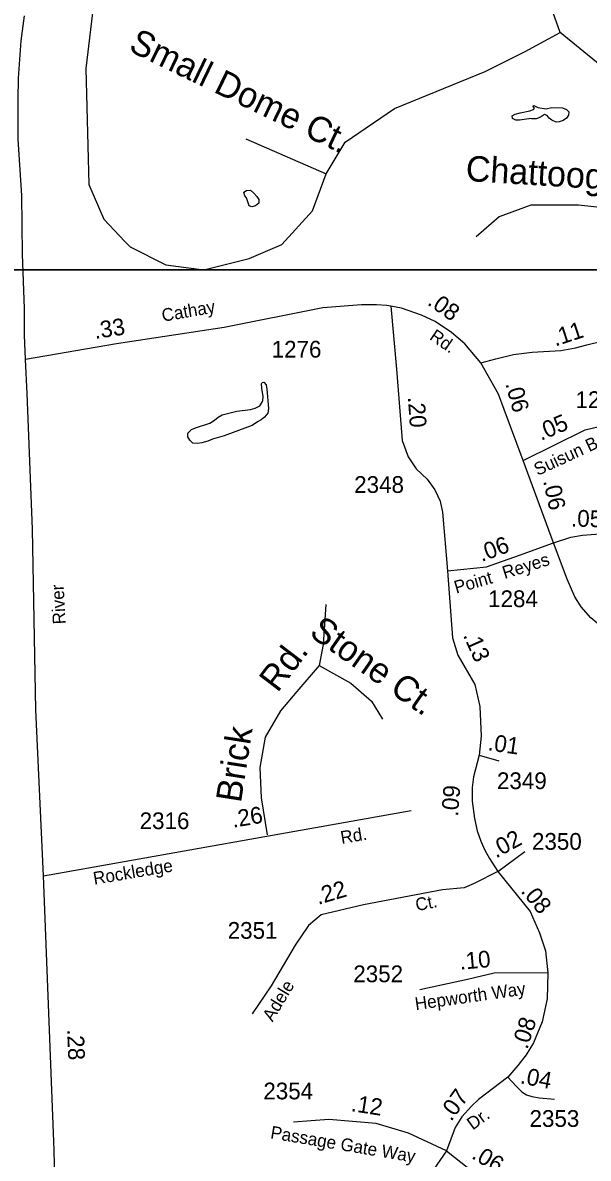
# Model space of a CAD drawing. Extents: x 2290055 to 2389491, y 66597 to 237875.
# Drawn here: x 2326304 to 2328416, y 130690 to 134927 of the extents above; entities that cross this region are included whole.
import ezdxf

# ---------------------------------------------------------------- set-up
doc = ezdxf.new("R2010")
doc.units = 0
for name, color, linetype in [('Exist Hydrographic Pond Under 1500 Sq Ft', 7, 'Continuous'), ('Exist Road Non-System Type 51', 7, 'Continuous'), ('Exist Road Non-System Type 51 Label', 7, 'Continuous'), ('Exist Road Secondary Mileage Hundredths English Label', 7, 'Continuous'), ('Exist Road Secondary Type 51 Attributed', 7, 'Continuous'), ('Exist Road Secondary Type 51 Label', 7, 'Continuous'), ('Exist Road Secondary Type 51 Number Label', 7, 'Continuous'), ('Map Preparation Inset Cut Line', 7, 'Continuous')]:
    doc.layers.add(name, color=color, linetype=linetype)

msp = doc.modelspace()

# ---------------------------------------------------------------- linework, layer by layer
at = {"layer": 'Exist Hydrographic Pond Under 1500 Sq Ft'}
for points in [[(2328296, 134555.6), (2328280, 134562.7), (2328270.5, 134570.7), (2328262.5, 134580.9), (2328252.5, 134584.2), (2328237.5, 134574), (2328221, 134568), (2328204.5, 134568.3), (2328195, 134569.5), (2328194, 134567.7), (2328159.7, 134563.8), (2328145, 134563.7), (2328133.7, 134569.8), (2328132, 134579), (2328142.7, 134585.6), (2328162, 134590.7), (2328197.5, 134597.6), (2328211.7, 134603.5), (2328214.7, 134608.3), (2328209, 134615.6), (2328212.5, 134618.4), (2328228, 134610.7), (2328258.7, 134605.9), (2328279.7, 134610.5), (2328320, 134609.2), (2328335.2, 134603.2), (2328343.5, 134594.1), (2328342.7, 134581.6), (2328334.5, 134571.2), (2328322, 134562), (2328307.2, 134557.2), (2328296, 134555.6)], [(2327160.3, 134240), (2327149.5, 134244), (2327140.5, 134273.1), (2327134, 134280.6), (2327130, 134294.2), (2327139.8, 134301), (2327155, 134301.6), (2327167, 134290.8), (2327178.5, 134278), (2327186.5, 134267.2), (2327185.5, 134254.1), (2327174, 134243.6), (2327160.3, 134240)], [(2327200.1, 133513.5), (2327201.3, 133515.8), (2327202.6, 133532), (2327197.3, 133563), (2327195.8, 133579.1), (2327198.8, 133584.3), (2327204.6, 133585.8), (2327213.3, 133576.4), (2327216.3, 133559.1), (2327222.6, 133487), (2327219.3, 133470), (2327207.3, 133455.1), (2327195.1, 133445.3), (2327181.3, 133437.8), (2327161.1, 133424.6), (2327143.8, 133417.9), (2327056.8, 133386), (2327012.6, 133373), (2326995.1, 133365.1), (2326973.1, 133359.3), (2326957.3, 133356.5), (2326939.3, 133358.3), (2326928.3, 133368.9), (2326921.1, 133382.1), (2326921.6, 133396), (2326934.6, 133408.9), (2326949.6, 133415.9), (2327003.6, 133433), (2327020.3, 133444.3), (2327033.8, 133455.6), (2327048.6, 133464.4), (2327104.1, 133477.6), (2327154.8, 133484.1), (2327172.3, 133488.8), (2327189.8, 133497.4), (2327192.7, 133501.1), (2327200.1, 133513.5)]]:
    msp.add_lwpolyline(points, dxfattribs=at)
at = {"layer": 'Exist Road Non-System Type 51'}
for points in [[(2331399.6, 135055.7), (2331419.3, 134858.8), (2331498, 134614.7), (2331498, 134465.1), (2331431.1, 134335.1), (2331297.3, 134220.9), (2331136, 134154), (2330974.6, 134122.5), (2330813.3, 134161.8), (2330604.7, 134264.2), (2330380.4, 134441.4), (2330120.7, 134634.4), (2330030.2, 134665.9), (2329920.1, 134669.8), (2329640.7, 134642.3), (2329314.1, 134602.9), (2329105.5, 134626.5), (2328731.7, 134701.3), (2328460.2, 134768.3), (2328310.6, 134890.3), (2328145.4, 135355)], [(2326579.3, 135079.3), (2326539.9, 134756.4), (2326551.7, 134323.3), (2326606.8, 134193.3), (2326685.5, 134110.7), (2326705.2, 134091), (2326839, 134024), (2326980.6, 134004.3), (2327149.8, 134047.7), (2327271.8, 134098.8), (2327385.9, 134224.9), (2327437.1, 134362.7), (2327507.9, 134480.8), (2327692.9, 134606.8), (2328031.3, 134744.6), (2328180.8, 134819.5), (2328310.6, 134890.3)], [(2328731.7, 134701.3), (2328632.3, 134219.2), (2328379.5, 134246.1), (2328202, 134246.1), (2328083.7, 134203.1), (2327997.7, 134127.7)], [(2327137.1, 134493.7), (2327437.1, 134362.7)], [(2327436.4, 132755.9), (2327426.1, 132606.6), (2327410.7, 132529.3), (2327328.4, 132431.5), (2327266.6, 132359.4), (2327210, 132261.5), (2327189.4, 132148.2), (2327194.6, 132034.9), (2327216.6, 131897.3)], [(2327410.7, 132529.3), (2327529.1, 132462.4), (2327606.3, 132395.4), (2327647.4, 132328.5)]]:
    msp.add_lwpolyline(points, dxfattribs=at)
at = {"layer": 'Exist Road Secondary Type 51 Attributed'}
msp.add_line((2326381.9, 131744), (2327754.7, 131988.1), dxfattribs=at)
for points in [[(2326315.1, 133670.6), (2326311.6, 133761.7), (2326311.6, 133861.2), (2326303.8, 134062.8), (2326301.2, 134282.7), (2326288.1, 134492.1), (2326288.1, 134638.8), (2326289.4, 134719.9), (2326298.5, 134858.7), (2326310.6, 134952.4)], [(2327678.6, 133869.9), (2327664.4, 133872.4), (2327625.5, 133874.5), (2327569.6, 133874.5), (2327424.9, 133863.2), (2327056.6, 133790.1), (2326654.6, 133728.7), (2326315.1, 133670.6)], [(2327678.6, 133869.9), (2327700.4, 133634.6), (2327721.2, 133368.5), (2327743.9, 133306.8), (2327773.3, 133262.4), (2327814.1, 133224.5), (2327843.4, 133184.7), (2327863.2, 133141.8), (2327871.2, 133100.3), (2327890.4, 132882.3)], [(2328014.7, 133658.3), (2327955, 133729.4), (2327905.7, 133771.1), (2327844.1, 133811.9), (2327793.1, 133835.6), (2327718.4, 133862.2), (2327678.6, 133869.9)], [(2328014.7, 133658.3), (2328070.6, 133673.4), (2328136.9, 133688.6), (2328206.7, 133697.2), (2328314.1, 133703.8), (2328368.6, 133714.2), (2328410.3, 133725.6), (2328466.2, 133738.9), (2328531.6, 133758.8), (2328624.4, 133797.1)], [(2326381.9, 131744), (2326353.1, 132363.1), (2326341.6, 133037.9), (2326320.8, 133543.1), (2326315.1, 133670.6)], [(2328172.7, 133293.8), (2328102.4, 133484.4), (2328080.6, 133541.4), (2328014.7, 133658.3)], [(2328172.7, 133293.8), (2328404.4, 133408.5), (2328457.2, 133420.3)], [(2328285.9, 132985.9), (2328172.7, 133293.8)], [(2327890.4, 132882.3), (2328036.2, 132897.4), (2328159.4, 132941), (2328285.9, 132985.9)], [(2328285.9, 132985.9), (2328350.4, 133007.7), (2328394.8, 133014.4), (2328476.9, 133021.1), (2328582.5, 133006)], [(2329325.8, 132770.5), (2329236.3, 132761.4), (2329171.4, 132759.6), (2329075.4, 132780), (2329010.9, 132780), (2328920.5, 132728.3), (2328759.1, 132637.9), (2328667.5, 132617.6), (2328595.4, 132617.6), (2328525.1, 132637.7), (2328473.1, 132666.2), (2328425, 132706.2), (2328388.9, 132748.2), (2328365.5, 132785), (2328337, 132850.5), (2328285.9, 132985.9)], [(2327890.4, 132882.3), (2327909.3, 132631.9), (2327928.7, 132567.1), (2327992.2, 132458.3), (2328010.6, 132376.1), (2328016.5, 132265.1), (2328008.5, 132193.8)], [(2328008.5, 132193.8), (2327987.8, 132112.9), (2327982.9, 132073.3), (2327982.7, 132023.2), (2327990.8, 131958), (2328001.7, 131911.5), (2328014.5, 131874), (2328030.3, 131839.4), (2328047.1, 131808.7), (2328078.7, 131760.3)], [(2328008.5, 132193.8), (2328082, 132173.3)], [(2328078.7, 131760.3), (2328179.4, 131835.4)], [(2328078.7, 131760.3), (2327990.6, 131715.2), (2327952.3, 131699), (2327871.3, 131692.1), (2327576.5, 131636.3), (2327419.2, 131598), (2327371, 131559.2), (2327321.6, 131486), (2327232, 131333.2), (2327161, 131229.8)], [(2328078.7, 131760.3), (2328198.7, 131610.6), (2328233.7, 131531.5), (2328255.7, 131463.9), (2328265.2, 131382.1)], [(2326433.7, 130228.4), (2326422.5, 130721.2), (2326381.9, 131744)], [(2328265.2, 131382.1), (2328065, 131381.5), (2327964.7, 131357.7), (2327787.1, 131319)], [(2328265.2, 131382.1), (2328262.3, 131285.3), (2328244.4, 131198.9), (2328212, 131121.3), (2328184.7, 131076.2), (2328153.3, 131036.3), (2328115.8, 130992.9)], [(2328115.8, 130992.9), (2328006.6, 130909.5), (2327979.8, 130885), (2327944.2, 130845.2), (2327919.1, 130805.3), (2327886.1, 130717.7)], [(2328115.8, 130992.9), (2328146.3, 130959.4), (2328168.2, 130937.9), (2328185.5, 130927.4), (2328205.9, 130920.3), (2328233.5, 130915.7), (2328290, 130910.7)], [(2327886.1, 130717.7), (2327745.1, 130784.3), (2327623.6, 130820), (2327447.5, 130834.7), (2327315.9, 130825.5)], [(2327886.1, 130717.7), (2327787.1, 130573.6), (2327663.6, 130476.4), (2327502.2, 130424), (2327336.6, 130432.4), (2327267.7, 130442.8), (2327175.3, 130438.6), (2327038.4, 130405.7), (2326930.5, 130336.3)], [(2327886.1, 130717.7), (2327970.3, 130652.1), (2328021.2, 130621.6), (2328090.4, 130597.1), (2328141.2, 130576.8), (2328169.7, 130564.6)]]:
    msp.add_lwpolyline(points, dxfattribs=at)
at = {"layer": 'Map Preparation Inset Cut Line'}
for points in [[(2326073, 125795.4), (2326049.1, 134004.6), (2335243.2, 134004.6), (2335243.2, 141886.2), (2343900.4, 141886.2), (2341393.8, 134004.6), (2339225, 125795.4)], [(2341393.8, 134004.6), (2335243.2, 134004.6), (2326049.1, 134004.6), (2326073, 125795.4), (2339225, 125795.4)]]:
    msp.add_lwpolyline(points, close=True, dxfattribs=at)

# ---------------------------------------------------------------- texts
at = {"layer": 'Exist Road Non-System Type 51 Label'}
for s, rotation, p in [('Small Dome Ct.', 334.1823, (2326695.9, 134823.4)), ('Chattooga', 356.4996, (2327956.7, 134336.7)), ('Stone Ct.', 324.9292, (2327370.1, 132641.7)), ('Rd.', 52.7432, (2327255.9, 132424.7)), ('Brick', 81.0727, (2327119.1, 132014))]:
    msp.add_text(s, height=95, rotation=rotation, dxfattribs=at).set_placement(p)
at = {"layer": 'Exist Road Secondary Mileage Hundredths English Label'}
for s, rotation, p in [('.08', 324.9391, (2327812.2, 133876.9)), ('.33', 8.4335, (2326575, 133746.9)), ('.11', 18.2086, (2328293.1, 133718.6)), ('.06', 285.4807, (2328105.8, 133579.7)), ('.20', 274.0591, (2327742.4, 133530)), ('.05', 22.8621, (2328239.5, 133366.5)), ('.06', 282.3619, (2328247.2, 133217.1)), ('.05', 358.4062, (2328350.9, 133047.6)), ('.06', 20.127, (2328017.7, 132914.6)), ('.13', 293.95, (2327947.7, 132641.7)), ('.01', 351.7129, (2328038.7, 132212.9)), ('.09', 85.547, (2327929.5, 131963.9)), ('.26', 9.5778, (2327089.9, 131923.3)), ('.02', 28.4303, (2328071.6, 131808.4)), ('.22', 16.4004, (2327407.4, 131635.7)), ('.08', 309.6283, (2328161.7, 131685.6)), ('.10', 4.9671, (2327937.7, 131393.8)), ('.08', 72.5386, (2328188.3, 131094.2)), ('.28', 272.274, (2326470.3, 131171.2)), ('.04', 349.2213, (2328159.1, 130970.3)), ('.07', 53.9919, (2327904.3, 130825.1)), ('.12', 351.1373, (2327527.8, 130866.6)), ('.06', 329.0209, (2327976.8, 130692.1))]:
    msp.add_text(s, height=62.5, rotation=rotation, dxfattribs=at).set_placement(p)
at = {"layer": 'Exist Road Secondary Type 51 Label'}
for s, rotation, p in [('Cathay', 9.9118, (2326827.8, 133811.1)), ('Rd.', 325.4916, (2327819.9, 133747.4)), ('Suisun Bay Ct.', 24.8293, (2328226.8, 133235.6)), ('Reyes', 17.354, (2328103.7, 132851.2)), ('Point', 15.9454, (2327922.9, 132796.7)), ('River', 92.9042, (2326464.9, 132683.6)), ('Rd.', 9.5778, (2327495.2, 131862.9)), ('Rockledge', 9.5778, (2326571.7, 131710.6)), ('Ct.', 11.31, (2327775.7, 131612)), ('Adele', 59.0363, (2327237.1, 131196.9)), ('Hepworth Way', 8.0498, (2327772.1, 131242.9)), ('Dr.', 35.9991, (2327984.6, 130793.7)), ('Passage Gate Way', 350.4181, (2327227, 130765))]:
    msp.add_text(s, height=47.5, rotation=rotation, dxfattribs=at).set_placement(p)
at = {"layer": 'Exist Road Secondary Type 51 Number Label'}
for s, p in [('1276', (2327233.9, 133677.4)), ('1283', (2328368.2, 133489.3)), ('2348', (2327542, 133172.6)), ('1284', (2328042, 132746.6)), ('2349', (2328075.1, 132067.6)), ('2316', (2326741.1, 131918.2)), ('2350', (2328205.8, 131841.3)), ('2351', (2327069.9, 131509.2)), ('2352', (2327538.7, 131347.2)), ('2354', (2327202.9, 130910.2)), ('2353', (2328196.7, 130807.5))]:
    msp.add_text(s, height=62.5, dxfattribs=at).set_placement(p)

doc.saveas('drawing.dxf')
